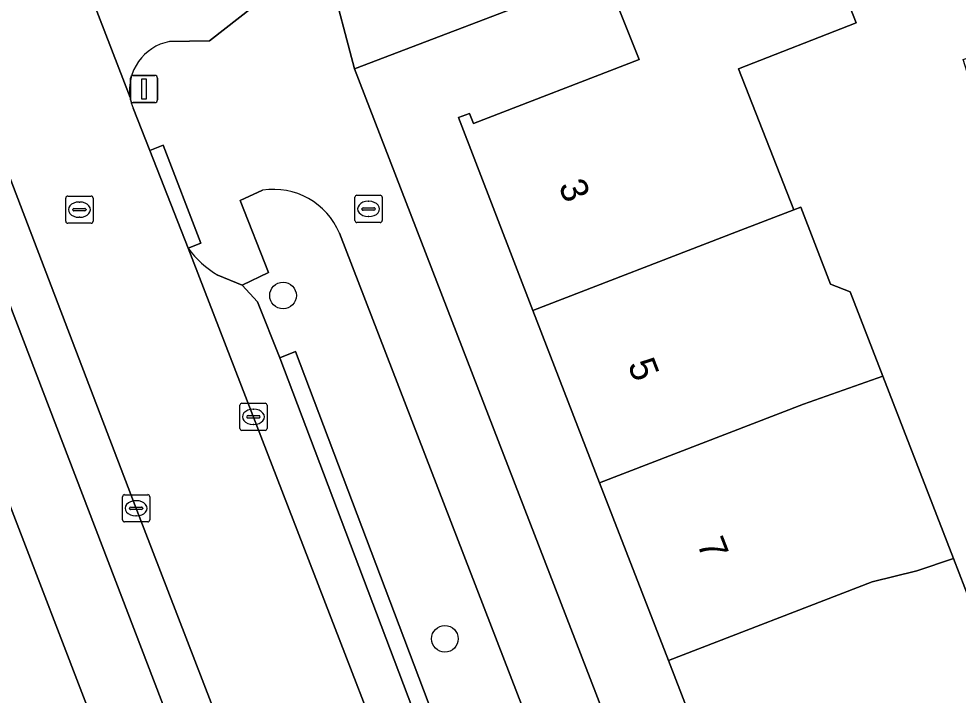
# Model space of a CAD drawing. Extents: x 162523 to 163266, y 381230 to 382050.
# Drawn here: x 162851.32 to 162885.79, y 381842.85 to 381867.69 of the extents above; entities that cross this region are included whole.
import ezdxf

# ---------------------------------------------------------------- set-up
doc = ezdxf.new("R2010")
doc.units = 0
for name, color, linetype in [('IMGEO_Boom', 7, 'Continuous'), ('IMGEO_Brandkraan', 7, 'Continuous'), ('IMGEO_Erf', 7, 'Continuous'), ('IMGEO_Groenvoorziening', 7, 'Continuous'), ('IMGEO_Kolk', 7, 'Continuous'), ('IMGEO_Lichtmast', 7, 'Continuous'), ('IMGEO_Pand', 7, 'Continuous'), ('IMGEO_Pand_nummerreeks', 7, 'Continuous'), ('IMGEO_Parkeervlak_open', 7, 'Continuous'), ('IMGEO_Rijbaan_lokaal_open', 7, 'Continuous'), ('IMGEO_Rioolput', 7, 'Continuous'), ('IMGEO_Voetpad_open', 7, 'Continuous')]:
    doc.layers.add(name, color=color, linetype=linetype)

msp = doc.modelspace()

# ---------------------------------------------------------------- linework, layer by layer
at = {"layer": 'IMGEO_Boom'}
for centre in [(162861.015, 381857.528), (162866.956, 381844.925)]:
    msp.add_circle(centre, 0.489, dxfattribs=at)
at = {"layer": 'IMGEO_Brandkraan'}
for p, q in [((162863.728, 381861.208), (162864.58, 381861.208)), ((162863.653, 381860.282), (162863.653, 381861.134)), ((162864.141, 381860.988), (162864.166, 381860.988)), ((162864.654, 381861.134), (162864.654, 381860.282)), ((162863.912, 381860.702), (162863.912, 381860.714)), ((162864.35, 381860.665), (162863.952, 381860.665)), ((162863.955, 381860.751), (162864.353, 381860.751)), ((162864.396, 381860.714), (162864.396, 381860.702)), ((162864.58, 381860.208), (162863.728, 381860.208)), ((162864.164, 381860.428), (162864.139, 381860.428))]:
    msp.add_line(p, q, dxfattribs=at)
for points in [[(162863.728, 381861.208), (162864.58, 381861.208)], [(162863.653, 381860.282), (162863.653, 381861.134)], [(162864.654, 381861.134), (162864.654, 381860.282)], [(162864.58, 381860.208), (162863.728, 381860.208)]]:
    msp.add_lwpolyline(points, dxfattribs=at)
for centre, radius, start, end in [((162863.73, 381861.132), 0.0765, 91.552, 178.448), ((162863.73, 381861.132), 0.0765, 91.552, 178.448), ((162864.578, 381861.132), 0.0765, 1.552, 88.448), ((162864.578, 381861.132), 0.0765, 1.552, 88.448), ((162863.952, 381860.711), 0.0403, 85.8775, 175.7526), ((162863.949, 381860.701), 0.0366, 178.938, 274.7102), ((162864.353, 381860.708), 0.043, 264.8664, 352.4533), ((162864.357, 381860.713), 0.0386, 1.7309, 96.639), ((162863.73, 381860.284), 0.0765, 181.552, 268.448), ((162863.73, 381860.284), 0.0765, 181.552, 268.448), ((162864.578, 381860.284), 0.0765, 271.552, 358.448), ((162864.578, 381860.284), 0.0765, 271.552, 358.448)]:
    msp.add_arc(centre, radius, start, end, dxfattribs=at)
for centre, major_axis, ratio, start_param, end_param in [((162864.14, 381860.708), (-0.387, 0.002), 0.722429, 4.712389, 7.853982), ((162864.165, 381860.708), (-0.39, 0.002), 0.717154, 1.570796, 4.712389)]:
    msp.add_ellipse(centre, major_axis=major_axis, ratio=ratio, start_param=start_param, end_param=end_param, dxfattribs=at)
at = {"layer": 'IMGEO_Erf'}
for points in [[(162906.062, 381814.886), (162903.732, 381821.364), (162901.331, 381820.478), (162900.118, 381823.763), (162898.991, 381826.815), (162901.391, 381827.701), (162899.005, 381835.802), (162896.642, 381834.952), (162896.004, 381836.727), (162894.964, 381839.623), (162897.327, 381840.472), (162895.228, 381847.092), (162893.071, 381846.385), (162891.893, 381849.987), (162890.808, 381853.304), (162892.973, 381854.013), (162890.994, 381860.389), (162888.112, 381859.471), (162886.894, 381863.292), (162885.971, 381866.191), (162888.852, 381867.109), (162886.064, 381874.412), (162863.638, 381865.85), (162890.266, 381796.929)], [(162880.469, 381871.583), (162882.048, 381867.54), (162877.735, 381865.856), (162879.757, 381860.678), (162880.015, 381860.778), (162881.109, 381857.946), (162881.828, 381857.661), (162883.025, 381854.566), (162885.614, 381847.87), (162888.11, 381841.417)], [(162887.762, 381811.528), (162885.222, 381818.096), (162882.7, 381824.619), (162880.227, 381831.013), (162877.753, 381837.413), (162875.157, 381844.126), (162872.634, 381850.65), (162870.187, 381856.978), (162867.449, 381864.059), (162867.861, 381864.218), (162868.004, 381863.847), (162874.08, 381866.196), (162873.204, 381868.412)], [(162859.302, 381828.169), (162845.626, 381863.764)]]:
    msp.add_lwpolyline(points, dxfattribs=at)
at = {"layer": 'IMGEO_Groenvoorziening'}
msp.add_lwpolyline([(162860.267, 381861.395), (162859.443, 381861.023), (162860.476, 381858.38), (162859.51, 381857.912), (162860.08, 381857.302), (162860.9, 381855.243), (162861.472, 381855.47), (162866.857, 381841.239), (162869.824, 381842.35), (162863.089, 381859.816)], dxfattribs=at)
msp.add_arc((162860.665, 381858.795), 2.631, 22.8454, 98.6978, dxfattribs=at)
at = {"layer": 'IMGEO_Kolk'}
for p, q in [((162859.429, 381852.649), (162859.429, 381853.501)), ((162859.504, 381853.575), (162860.356, 381853.575)), ((162859.917, 381853.355), (162859.942, 381853.355)), ((162860.43, 381853.501), (162860.43, 381852.649)), ((162859.688, 381853.069), (162859.688, 381853.081)), ((162860.126, 381853.032), (162859.728, 381853.032)), ((162859.731, 381853.118), (162860.129, 381853.118)), ((162860.172, 381853.081), (162860.172, 381853.069)), ((162859.94, 381852.795), (162859.915, 381852.795)), ((162860.356, 381852.575), (162859.504, 381852.575)), ((162855.198, 381850.217), (162856.05, 381850.217)), ((162855.123, 381849.291), (162855.123, 381850.143)), ((162855.611, 381849.997), (162855.636, 381849.997)), ((162856.124, 381850.143), (162856.124, 381849.291)), ((162855.382, 381849.711), (162855.382, 381849.723)), ((162855.82, 381849.674), (162855.422, 381849.674)), ((162855.425, 381849.76), (162855.823, 381849.76)), ((162855.866, 381849.723), (162855.866, 381849.711)), ((162856.05, 381849.217), (162855.198, 381849.217)), ((162855.634, 381849.437), (162855.609, 381849.437))]:
    msp.add_line(p, q, dxfattribs=at)
for points in [[(162859.429, 381852.649), (162859.429, 381853.501)], [(162859.504, 381853.575), (162860.356, 381853.575)], [(162860.43, 381853.501), (162860.43, 381852.649)], [(162860.356, 381852.575), (162859.504, 381852.575)], [(162855.198, 381850.217), (162856.05, 381850.217)], [(162855.123, 381849.291), (162855.123, 381850.143)], [(162856.124, 381850.143), (162856.124, 381849.291)], [(162856.05, 381849.217), (162855.198, 381849.217)]]:
    msp.add_lwpolyline(points, dxfattribs=at)
for centre, radius, start, end in [((162859.506, 381853.499), 0.0765, 91.552, 178.448), ((162859.506, 381853.499), 0.0765, 91.552, 178.448), ((162860.354, 381853.499), 0.0765, 1.552, 88.448), ((162860.354, 381853.499), 0.0765, 1.552, 88.448), ((162859.728, 381853.078), 0.0403, 85.8775, 175.7526), ((162859.725, 381853.068), 0.0366, 178.938, 274.7102), ((162860.129, 381853.075), 0.043, 264.8664, 352.4533), ((162860.133, 381853.08), 0.0386, 1.7309, 96.639), ((162859.506, 381852.651), 0.0765, 181.552, 268.448), ((162859.506, 381852.651), 0.0765, 181.552, 268.448), ((162860.354, 381852.651), 0.0765, 271.552, 358.448), ((162860.354, 381852.651), 0.0765, 271.552, 358.448), ((162855.2, 381850.141), 0.0765, 91.552, 178.448), ((162855.2, 381850.141), 0.0765, 91.552, 178.448), ((162856.048, 381850.141), 0.0765, 1.552, 88.448), ((162856.048, 381850.141), 0.0765, 1.552, 88.448), ((162855.422, 381849.72), 0.0403, 85.8775, 175.7526), ((162855.419, 381849.71), 0.0366, 178.938, 274.7102), ((162855.823, 381849.717), 0.043, 264.8664, 352.4533), ((162855.827, 381849.722), 0.0386, 1.7309, 96.639), ((162855.2, 381849.293), 0.0765, 181.552, 268.448), ((162855.2, 381849.293), 0.0765, 181.552, 268.448), ((162856.048, 381849.293), 0.0765, 271.552, 358.448), ((162856.048, 381849.293), 0.0765, 271.552, 358.448)]:
    msp.add_arc(centre, radius, start, end, dxfattribs=at)
for centre, major_axis, ratio, start_param, end_param in [((162859.916, 381853.075), (-0.387, 0.002), 0.722429, 4.712389, 7.853982), ((162859.941, 381853.075), (-0.39, 0.002), 0.717154, 1.570796, 4.712389), ((162855.61, 381849.717), (-0.387, 0.002), 0.722429, 4.712389, 7.853982), ((162855.635, 381849.717), (-0.39, 0.002), 0.717154, 1.570796, 4.712389)]:
    msp.add_ellipse(centre, major_axis=major_axis, ratio=ratio, start_param=start_param, end_param=end_param, dxfattribs=at)
at = {"layer": 'IMGEO_Lichtmast'}
for p, q in [((162855.417, 381864.713), (162855.417, 381865.513)), ((162855.417, 381865.513), (162855.417, 381864.713)), ((162855.517, 381865.613), (162856.307, 381865.613)), ((162856.307, 381865.613), (162855.517, 381865.613)), ((162856.407, 381865.513), (162856.407, 381864.713)), ((162856.407, 381864.713), (162856.407, 381865.513)), ((162856.307, 381864.613), (162855.517, 381864.613)), ((162855.517, 381864.613), (162856.307, 381864.613))]:
    msp.add_line(p, q, dxfattribs=at)
msp.add_lwpolyline([(162855.837, 381865.488), (162855.987, 381865.488), (162855.987, 381864.738), (162855.837, 381864.738), (162855.837, 381865.488)], dxfattribs=at)
for centre, start, end in [((162855.517, 381865.513), 90, 180), ((162855.517, 381865.513), 90, 180), ((162856.307, 381865.513), 0, 90), ((162856.307, 381865.513), 360, 90), ((162855.517, 381864.713), 180, 270), ((162855.517, 381864.713), 180, 270), ((162856.307, 381864.713), 270, 0), ((162856.307, 381864.713), 270, 0)]:
    msp.add_arc(centre, 0.1, start, end, dxfattribs=at)
at = {"layer": 'IMGEO_Pand'}
for points in [[(162873.204, 381868.412), (162874.08, 381866.196), (162868.004, 381863.847), (162867.861, 381864.218), (162867.449, 381864.059), (162870.187, 381856.978), (162877.66, 381859.867), (162879.757, 381860.678), (162877.735, 381865.856), (162882.048, 381867.54), (162880.469, 381871.583), (162872.796, 381868.586), (162872.905, 381868.294)], [(162881.828, 381857.661), (162881.109, 381857.946), (162880.015, 381860.778), (162879.757, 381860.678), (162877.66, 381859.867), (162870.187, 381856.978), (162872.634, 381850.65), (162880.109, 381853.54), (162883.025, 381854.566)], [(162875.157, 381844.126), (162882.633, 381847.016), (162884.27, 381847.417), (162885.614, 381847.87), (162883.025, 381854.566), (162880.109, 381853.54), (162872.634, 381850.65)], [(162875.157, 381844.126), (162877.753, 381837.413), (162885.226, 381840.302), (162888.11, 381841.417), (162885.614, 381847.87), (162884.27, 381847.417), (162882.633, 381847.016)]]:
    msp.add_lwpolyline(points, close=True, dxfattribs=at)
at = {"layer": 'IMGEO_Parkeervlak_open'}
for points in [[(162863.407, 381829.427), (162863.083, 381830.362), (162855.589, 381849.811), (162849.315, 381866.219)], [(162848.809, 381862.836), (162860.872, 381831.375)], [(162857.537, 381859.266), (162870.073, 381826.813)], [(162870.452, 381829.995), (162860.9, 381855.243), (162860.08, 381857.302), (162859.51, 381857.912), (162858.623, 381858.282)]]:
    msp.add_lwpolyline(points, dxfattribs=at)
msp.add_arc((162860.368, 381861.299), 3.485, 215.6846, 239.9574, dxfattribs=at)
at = {"layer": 'IMGEO_Rijbaan_lokaal_open'}
for points in [[(162855.405, 381864.803), (162852.876, 381871.374), (162849.471, 381880.219), (162842.77, 381897.097), (162837.987, 381895.299), (162849.315, 381866.219), (162855.589, 381849.811), (162863.083, 381830.362), (162863.407, 381829.427), (162863.686, 381828.622), (162863.324, 381826.387), (162866.973, 381816.386)], [(162870.073, 381826.813), (162857.537, 381859.266), (162856.125, 381862.854), (162855.514, 381864.408)]]:
    msp.add_lwpolyline(points, dxfattribs=at)
msp.add_arc((162857.137, 381865.069), 1.753, 188.7135, 202.1401, dxfattribs=at)
at = {"layer": 'IMGEO_Rioolput'}
for p, q in [((162853.042, 381860.255), (162853.042, 381861.107)), ((162853.117, 381861.181), (162853.969, 381861.181)), ((162853.53, 381860.961), (162853.555, 381860.961)), ((162854.043, 381861.107), (162854.043, 381860.255)), ((162853.301, 381860.675), (162853.301, 381860.687)), ((162853.739, 381860.638), (162853.341, 381860.638)), ((162853.344, 381860.724), (162853.742, 381860.724)), ((162853.785, 381860.687), (162853.785, 381860.675)), ((162853.969, 381860.181), (162853.117, 381860.181)), ((162853.553, 381860.401), (162853.528, 381860.401))]:
    msp.add_line(p, q, dxfattribs=at)
for points in [[(162853.042, 381860.255), (162853.042, 381861.107)], [(162853.117, 381861.181), (162853.969, 381861.181)], [(162854.043, 381861.107), (162854.043, 381860.255)], [(162853.969, 381860.181), (162853.117, 381860.181)]]:
    msp.add_lwpolyline(points, dxfattribs=at)
for centre, radius, start, end in [((162853.119, 381861.105), 0.0765, 91.552, 178.448), ((162853.119, 381861.105), 0.0765, 91.552, 178.448), ((162853.967, 381861.105), 0.0765, 1.552, 88.448), ((162853.967, 381861.105), 0.0765, 1.552, 88.448), ((162853.341, 381860.684), 0.0403, 85.8775, 175.7526), ((162853.338, 381860.674), 0.0366, 178.938, 274.7102), ((162853.742, 381860.681), 0.043, 264.8664, 352.4533), ((162853.746, 381860.686), 0.0386, 1.7309, 96.639), ((162853.119, 381860.257), 0.0765, 181.552, 268.448), ((162853.119, 381860.257), 0.0765, 181.552, 268.448), ((162853.967, 381860.257), 0.0765, 271.552, 358.448), ((162853.967, 381860.257), 0.0765, 271.552, 358.448)]:
    msp.add_arc(centre, radius, start, end, dxfattribs=at)
for centre, major_axis, ratio, start_param, end_param in [((162853.529, 381860.681), (-0.387, 0.002), 0.722429, 4.712389, 7.853982), ((162853.554, 381860.681), (-0.39, 0.002), 0.717154, 1.570796, 4.712389)]:
    msp.add_ellipse(centre, major_axis=major_axis, ratio=ratio, start_param=start_param, end_param=end_param, dxfattribs=at)
at = {"layer": 'IMGEO_Voetpad_open'}
for points in [[(162820.904, 381931.588), (162817.232, 381930.26), (162842.643, 381864.798), (162843.65, 381863.511), (162843.951, 381863.628), (162844.135, 381863.155), (162845.626, 381863.764), (162859.302, 381828.169)], [(162856.85, 381866.854), (162858.311, 381866.885), (162862.441, 381870.107), (162860.886, 381874.15), (162858.126, 381873.09), (162858.048, 381873.28), (162857.909, 381873.23), (162855.094, 381872.207), (162854.538, 381872), (162852.876, 381871.374), (162855.405, 381864.803)], [(162889.497, 381792.126), (162888.75, 381794.611), (162890.848, 381795.423), (162890.266, 381796.929), (162863.638, 381865.85), (162862.725, 381869.344), (162862.631, 381869.614), (162862.441, 381870.107), (162858.311, 381866.885), (162856.85, 381866.854)], [(162855.514, 381864.408), (162856.125, 381862.854), (162856.618, 381863.044), (162858.003, 381859.446), (162857.537, 381859.266)], [(162860.872, 381831.375), (162848.809, 381862.836)], [(162858.623, 381858.282), (162859.51, 381857.912), (162860.476, 381858.38), (162859.443, 381861.023), (162860.267, 381861.395)], [(162863.089, 381859.816), (162869.824, 381842.35), (162870.392, 381840.859), (162876.018, 381826.256), (162876.207, 381825.763), (162879.33, 381817.657), (162879.816, 381816.333), (162886.337, 381799.476)], [(162885.452, 381796.878), (162883.998, 381796.454), (162876.822, 381815.236), (162876.347, 381816.481), (162875.016, 381819.954), (162873.264, 381824.526), (162873.063, 381825.051), (162867.441, 381839.722), (162866.857, 381841.239), (162861.472, 381855.47), (162860.9, 381855.243), (162870.452, 381829.995)]]:
    msp.add_lwpolyline(points, dxfattribs=at)
for points in [[(162910.321, 381883.674), (162913.026, 381874.412), (162917.749, 381879.811), (162915.484, 381881.892), (162915.156, 381881.523), (162914.917, 381881.736), (162915.262, 381882.124), (162909.772, 381887.003), (162909.428, 381886.614), (162909.188, 381886.826), (162862.725, 381869.344), (162863.638, 381865.85), (162886.064, 381874.412), (162887.637, 381875.013)], [(162856.125, 381862.854), (162857.537, 381859.266), (162858.003, 381859.446), (162856.618, 381863.044)]]:
    msp.add_lwpolyline(points, close=True, dxfattribs=at)
for centre, radius, start, end in [((162857.192, 381865.078), 1.808, 100.9057, 188.7623), ((162857.192, 381865.078), 1.808, 100.9057, 188.7623), ((162857.137, 381865.069), 1.753, 188.7135, 202.1401), ((162860.665, 381858.795), 2.631, 22.8454, 98.6978), ((162860.368, 381861.299), 3.485, 215.6846, 239.9574)]:
    msp.add_arc(centre, radius, start, end, dxfattribs=at)

# ---------------------------------------------------------------- texts
at = {"layer": 'IMGEO_Pand_nummerreeks'}
for s, rotation, p in [('3', 291.1419, (162871.114, 381861.569)), ('5', 291.1419, (162873.654, 381854.998)), ('7', 291.1407, (162876.195, 381848.428))]:
    msp.add_text(s, height=1, rotation=rotation, dxfattribs=at).set_placement(p)

doc.saveas('drawing.dxf')
